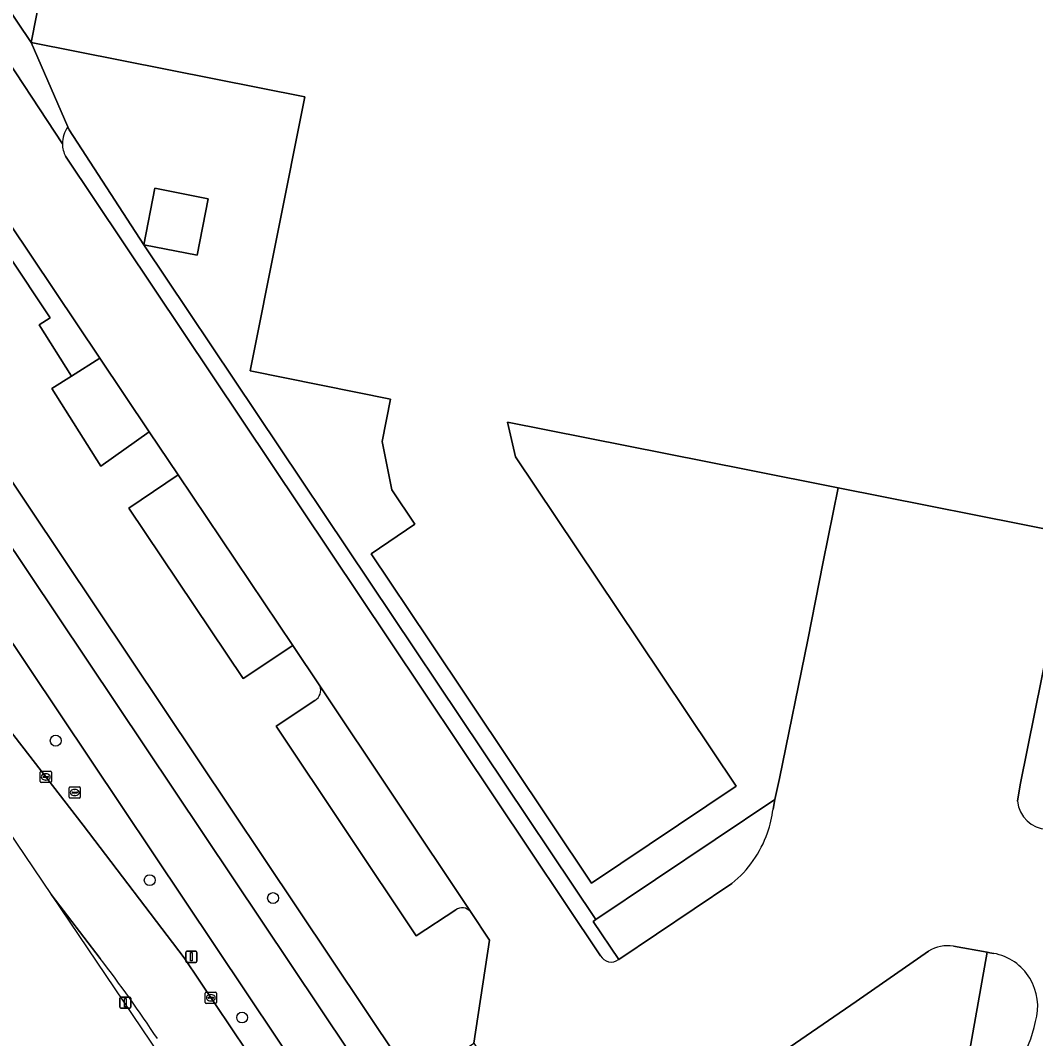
# Model space of a CAD drawing. Extents: x 158793 to 159888, y 384317 to 385256.
# Drawn here: x 159393 to 159484, y 384464.3 to 384555.5 of the extents above; entities that cross this region are included whole.
import ezdxf

# ---------------------------------------------------------------- set-up
doc = ezdxf.new("R2010")
doc.units = 0
for name, color, linetype in [('IMGEO_Berm_groen', 7, 'Continuous'), ('IMGEO_Boom', 7, 'Continuous'), ('IMGEO_Erf', 7, 'Continuous'), ('IMGEO_Fietspad_gesloten', 7, 'Continuous'), ('IMGEO_Groenvoorziening', 7, 'Continuous'), ('IMGEO_Hek', 7, 'Continuous'), ('IMGEO_Kolk', 7, 'Continuous'), ('IMGEO_Lichtmast', 7, 'Continuous'), ('IMGEO_Pand', 7, 'Continuous'), ('IMGEO_Parkeervlak_open', 7, 'Continuous'), ('IMGEO_Rijbaan_lokaal_gesloten', 7, 'Continuous'), ('IMGEO_Rioolput', 7, 'Continuous'), ('IMGEO_Voetpad_open', 7, 'Continuous')]:
    doc.layers.add(name, color=color, linetype=linetype)

msp = doc.modelspace()

# ---------------------------------------------------------------- linework, layer by layer
at = {"layer": 'IMGEO_Berm_groen'}
for points in [[(159362.802, 384527.84), (159362.886, 384527.756), (159367.356, 384523.05), (159370.296, 384519.694), (159381.616, 384505.404), (159398.636, 384483.415), (159407.681, 384471.497), (159420.335, 384452.675), (159430.306, 384437.543), (159444.263, 384416.602)], [(159450.045, 384407.224), (159454.096, 384399.591), (159456.563, 384394.836), (159460.541, 384397.251), (159452.555, 384409.647), (159449.845, 384413.844), (159434.733, 384436.296), (159432.77, 384439.228), (159374.216, 384526.69)], [(159395.762, 384477.192), (159405.512, 384462.761), (159405.512, 384462.762), (159405.531, 384462.885)], [(159400.16, 384471.463), (159395.762, 384477.192)]]:
    msp.add_lwpolyline(points, dxfattribs=at)
msp.add_arc((159299.203, 384394.129), 127.173, 33.47194, 37.45262, dxfattribs=at)
at = {"layer": 'IMGEO_Boom'}
for centre in [(159396.172, 384490.974), (159404.602, 384478.472), (159415.656, 384476.865), (159412.88, 384466.159)]:
    msp.add_circle(centre, 0.489, dxfattribs=at)
at = {"layer": 'IMGEO_Erf'}
for points in [[(159398.809, 384578.09), (159374.239, 384582.909), (159393.959, 384553.549)], [(159418.489, 384548.669), (159393.959, 384553.549), (159397.252, 384545.983), (159397.367, 384545.719), (159404.073, 384535.425), (159444.567, 384474.937), (159460.636, 384485.706), (159461.028, 384487.572), (159463.567, 384500), (159464.943, 384507.001), (159466.299, 384513.637), (159458.069, 384515.268), (159436.67, 384519.51), (159437.39, 384516.419), (159448.377, 384500), (159457.149, 384486.89), (159444.179, 384478.21), (159429.608, 384500), (159424.44, 384507.729), (159428.369, 384510.369), (159426.299, 384513.46), (159425.44, 384517.799), (159426.179, 384521.59), (159413.6, 384524.109)], [(159404.073, 384535.425), (159405.057, 384540.48), (159409.831, 384539.55), (159408.848, 384534.496)]]:
    msp.add_lwpolyline(points, close=True, dxfattribs=at)
at = {"layer": 'IMGEO_Fietspad_gesloten'}
for points in [[(159378.037, 384529.43), (159371.821, 384537.955), (159369.049, 384534.578), (159374.198, 384526.717), (159374.216, 384526.69), (159432.77, 384439.228), (159434.733, 384436.296), (159449.845, 384413.844), (159452.555, 384409.647), (159460.541, 384397.251), (159465.319, 384389.473), (159464.78, 384389.39), (159472.23, 384375.294)], [(159472.508, 384376.029), (159475.957, 384380.151), (159473.603, 384384.561), (159472.167, 384387.223), (159469.934, 384391.357), (159469.525, 384391.133), (159468.285, 384393.358), (159465.093, 384398.594), (159462.915, 384402.049), (159460.258, 384406.277), (159456.519, 384412.106), (159456.136, 384412.695), (159453.872, 384416.179), (159378.037, 384529.43)]]:
    msp.add_lwpolyline(points, dxfattribs=at)
at = {"layer": 'IMGEO_Groenvoorziening'}
for points in [[(159474.228, 384420.684), (159470.042, 384421.468), (159465.607, 384422.297), (159467.79, 384418.958), (159464.739, 384416.517), (159460.06, 384412.839), (159366.678, 384552.417)], [(159366.678, 384552.417), (159460.06, 384412.839), (159464.739, 384416.517), (159461.961, 384420.647), (159458.089, 384417.855), (159429.261, 384460.907), (159433.652, 384463.848), (159435.046, 384473.101), (159433.334, 384475.662)], [(159419.855, 384495.887), (159417.418, 384499.516), (159412.987, 384496.54), (159402.727, 384511.818), (159407.153, 384514.791), (159404.553, 384518.659), (159400.209, 384515.568), (159395.817, 384522.531), (159397.583, 384523.645), (159394.683, 384528.244), (159395.691, 384528.88), (159388.055, 384540.28)], [(159371.821, 384537.955), (159378.037, 384529.43), (159453.872, 384416.179), (159456.136, 384412.695), (159456.519, 384412.106), (159460.258, 384406.277), (159462.915, 384402.049), (159465.093, 384398.594), (159468.285, 384393.358), (159471.833, 384395.142), (159472.516, 384393.843), (159473.949, 384394.573)], [(159415.938, 384492.285), (159419.402, 384494.58)], [(159432.038, 384475.817), (159428.481, 384473.477), (159415.938, 384492.285)], [(159460.463, 384484.84), (159460.595, 384485.511), (159460.636, 384485.706), (159444.567, 384474.937), (159444.335, 384474.781), (159446.641, 384471.369), (159456.784, 384478.177)], [(159474.403, 384472.098), (159467.903, 384467.59), (159460.471, 384462.486), (159455.955, 384459.289), (159460.879, 384451.599)], [(159462.91, 384451.313), (159468.353, 384454.966), (159477.567, 384461.151), (159477.798, 384461.592), (159479.653, 384472.015)], [(159479.653, 384472.015), (159476.635, 384472.552)]]:
    msp.add_lwpolyline(points, dxfattribs=at)
for centre, radius, start, end in [((159418.857, 384495.501), 1.07, 300.60588, 21.16197), ((159450.098, 384486.158), 10.449, 340.7795, 352.75451), ((159450.269, 384486.124), 10.276, 309.34817, 340.64578), ((159432.597, 384474.999), 0.991, 41.99253, 124.36725), ((159476.115, 384469.394), 3.201, 80.65563, 122.33917)]:
    msp.add_arc(centre, radius, start, end, dxfattribs=at)
at = {"layer": 'IMGEO_Hek'}
msp.add_lwpolyline([(159366.678, 384552.417), (159460.06, 384412.839), (159470.947, 384421.199)], dxfattribs=at)
at = {"layer": 'IMGEO_Kolk'}
for p, q in [((159394.783, 384487.3), (159394.783, 384488.152)), ((159394.858, 384488.226), (159395.71, 384488.226)), ((159395.784, 384488.152), (159395.784, 384487.3)), ((159395.042, 384487.72), (159395.042, 384487.732)), ((159395.48, 384487.683), (159395.082, 384487.683)), ((159395.085, 384487.769), (159395.483, 384487.769)), ((159395.294, 384487.446), (159395.269, 384487.446)), ((159395.271, 384488.006), (159395.296, 384488.006)), ((159395.526, 384487.732), (159395.526, 384487.72)), ((159395.71, 384487.226), (159394.858, 384487.226)), ((159409.575, 384467.505), (159409.575, 384468.357)), ((159409.65, 384468.431), (159410.502, 384468.431)), ((159410.063, 384468.211), (159410.088, 384468.211)), ((159410.576, 384468.357), (159410.576, 384467.505)), ((159410.502, 384467.431), (159409.65, 384467.431)), ((159409.834, 384467.925), (159409.834, 384467.937)), ((159410.272, 384467.888), (159409.874, 384467.888)), ((159409.877, 384467.974), (159410.275, 384467.974)), ((159410.086, 384467.651), (159410.061, 384467.651)), ((159410.318, 384467.937), (159410.318, 384467.925))]:
    msp.add_line(p, q, dxfattribs=at)
for points in [[(159394.783, 384487.3), (159394.783, 384488.152)], [(159394.858, 384488.226), (159395.71, 384488.226)], [(159395.784, 384488.152), (159395.784, 384487.3)], [(159395.71, 384487.226), (159394.858, 384487.226)], [(159409.575, 384467.505), (159409.575, 384468.357)], [(159409.65, 384468.431), (159410.502, 384468.431)], [(159410.576, 384468.357), (159410.576, 384467.505)], [(159410.502, 384467.431), (159409.65, 384467.431)]]:
    msp.add_lwpolyline(points, dxfattribs=at)
for centre, radius, start, end in [((159394.86, 384488.15), 0.0765, 91.55205, 178.44795), ((159394.86, 384488.15), 0.0765, 91.55205, 178.44795), ((159395.708, 384488.15), 0.0765, 1.55205, 88.44795), ((159395.708, 384488.15), 0.0765, 1.55205, 88.44795), ((159394.86, 384487.302), 0.0765, 181.55205, 268.44795), ((159394.86, 384487.302), 0.0765, 181.55205, 268.44795), ((159395.082, 384487.729), 0.0403, 85.87752, 175.75265), ((159395.079, 384487.719), 0.0366, 178.93798, 274.71019), ((159395.483, 384487.726), 0.043, 264.86636, 352.45326), ((159395.487, 384487.731), 0.0386, 1.73085, 96.63898), ((159395.708, 384487.302), 0.0765, 271.55205, 358.44795), ((159395.708, 384487.302), 0.0765, 271.55205, 358.44795), ((159409.652, 384468.355), 0.0765, 91.55205, 178.44795), ((159409.652, 384468.355), 0.0765, 91.55205, 178.44795), ((159410.5, 384468.355), 0.0765, 1.55205, 88.44795), ((159410.5, 384468.355), 0.0765, 1.55205, 88.44795), ((159409.652, 384467.507), 0.0765, 181.55205, 268.44795), ((159409.652, 384467.507), 0.0765, 181.55205, 268.44795), ((159409.874, 384467.934), 0.0403, 85.87752, 175.75265), ((159409.871, 384467.924), 0.0366, 178.93798, 274.71019), ((159410.275, 384467.931), 0.043, 264.86636, 352.45326), ((159410.279, 384467.936), 0.0386, 1.73085, 96.63898), ((159410.5, 384467.507), 0.0765, 271.55205, 358.44795), ((159410.5, 384467.507), 0.0765, 271.55205, 358.44795)]:
    msp.add_arc(centre, radius, start, end, dxfattribs=at)
for centre, major_axis, ratio, start_param, end_param in [((159395.27, 384487.726), (-0.387, 0.002), 0.722429, 4.712389, 7.853982), ((159395.295, 384487.726), (-0.39, 0.002), 0.717154, 1.570796, 4.712389), ((159410.062, 384467.931), (-0.387, 0.002), 0.722429, 4.712389, 7.853982), ((159410.087, 384467.931), (-0.39, 0.002), 0.717154, 1.570796, 4.712389)]:
    msp.add_ellipse(centre, major_axis=major_axis, ratio=ratio, start_param=start_param, end_param=end_param, dxfattribs=at)
at = {"layer": 'IMGEO_Lichtmast'}
for p, q in [((159407.827, 384471.203), (159407.827, 384472.003)), ((159407.827, 384472.003), (159407.827, 384471.203)), ((159407.927, 384472.103), (159408.717, 384472.103)), ((159408.717, 384472.103), (159407.927, 384472.103)), ((159408.817, 384472.003), (159408.817, 384471.203)), ((159408.817, 384471.203), (159408.817, 384472.003)), ((159408.717, 384471.103), (159407.927, 384471.103)), ((159407.927, 384471.103), (159408.717, 384471.103)), ((159401.921, 384467.094), (159401.921, 384467.894)), ((159401.921, 384467.894), (159401.921, 384467.094)), ((159402.021, 384467.994), (159402.811, 384467.994)), ((159402.811, 384467.994), (159402.021, 384467.994)), ((159402.911, 384467.894), (159402.911, 384467.094)), ((159402.911, 384467.094), (159402.911, 384467.894)), ((159402.811, 384466.994), (159402.021, 384466.994)), ((159402.021, 384466.994), (159402.811, 384466.994))]:
    msp.add_line(p, q, dxfattribs=at)
for points in [[(159408.247, 384471.978), (159408.397, 384471.978), (159408.397, 384471.228), (159408.247, 384471.228), (159408.247, 384471.978)], [(159402.341, 384467.869), (159402.491, 384467.869), (159402.491, 384467.119), (159402.341, 384467.119), (159402.341, 384467.869)]]:
    msp.add_lwpolyline(points, dxfattribs=at)
for centre, start, end in [((159407.927, 384472.003), 90, 180), ((159407.927, 384472.003), 90, 180), ((159408.717, 384472.003), 0, 90), ((159408.717, 384472.003), 360, 90), ((159407.927, 384471.203), 180, 270), ((159407.927, 384471.203), 180, 270), ((159408.717, 384471.203), 270, 0), ((159408.717, 384471.203), 270, 0), ((159402.021, 384467.894), 90, 180), ((159402.021, 384467.894), 90, 180), ((159402.811, 384467.894), 0, 90), ((159402.811, 384467.894), 360, 90), ((159402.021, 384467.094), 180, 270), ((159402.021, 384467.094), 180, 270), ((159402.811, 384467.094), 270, 0), ((159402.811, 384467.094), 270, 0)]:
    msp.add_arc(centre, 0.1, start, end, dxfattribs=at)
at = {"layer": 'IMGEO_Pand'}
msp.add_lwpolyline([(159398.809, 384578.09), (159393.959, 384553.549), (159418.489, 384548.669), (159413.6, 384524.109), (159426.179, 384521.59), (159425.44, 384517.799), (159426.299, 384513.46), (159428.369, 384510.369), (159424.44, 384507.729), (159429.608, 384500), (159444.179, 384478.21), (159457.149, 384486.89), (159448.377, 384500), (159437.39, 384516.419), (159436.67, 384519.51), (159458.069, 384515.268), (159466.299, 384513.637), (159486.763, 384509.58)], dxfattribs=at)
msp.add_lwpolyline([(159404.073, 384535.425), (159408.848, 384534.496), (159409.831, 384539.55), (159405.057, 384540.48)], close=True, dxfattribs=at)
at = {"layer": 'IMGEO_Parkeervlak_open'}
for points in [[(159523.793, 384692.612), (159519.579, 384671.659), (159515.47, 384650.932), (159514.85, 384647.806), (159509.624, 384621.448), (159509.045, 384618.527), (159503.776, 384591.948), (159503.197, 384589.027), (159500, 384572.904), (159497.974, 384562.689), (159497.361, 384559.594), (159487.6, 384510.369), (159488.07, 384510.28), (159487.959, 384509.7), (159487.489, 384509.789), (159487.42, 384509.45), (159487.143, 384509.505), (159482.612, 384487.015), (159482.375, 384485.544)], [(159433.334, 384475.662), (159419.855, 384495.887)], [(159419.402, 384494.58), (159415.938, 384492.285), (159428.481, 384473.477), (159432.038, 384475.817)]]:
    msp.add_lwpolyline(points, dxfattribs=at)
for points in [[(159400.133, 384525.253), (159397.583, 384523.645), (159395.817, 384522.531), (159400.209, 384515.568), (159404.553, 384518.659)], [(159407.153, 384514.791), (159402.727, 384511.818), (159412.987, 384496.54), (159417.418, 384499.516)]]:
    msp.add_lwpolyline(points, close=True, dxfattribs=at)
for centre, radius, start, end in [((159418.857, 384495.501), 1.07, 300.60588, 21.16197), ((159485.178, 384485.83), 2.817, 185.83449, 347.32005), ((159432.597, 384474.999), 0.991, 41.99253, 124.36725)]:
    msp.add_arc(centre, radius, start, end, dxfattribs=at)
at = {"layer": 'IMGEO_Rijbaan_lokaal_gesloten'}
for points in [[(159302.815, 384671.649), (159311.46, 384657.947), (159337.281, 384618.767), (159355.537, 384591.604), (159368.137, 384572.858), (159387.897, 384543.458), (159400.133, 384525.253), (159404.553, 384518.659), (159407.153, 384514.791), (159417.418, 384499.516), (159419.855, 384495.887), (159433.334, 384475.662), (159435.046, 384473.101), (159433.652, 384463.848), (159462.153, 384421.284), (159464.674, 384422.972), (159467.803, 384439.699), (159474.278, 384444.109), (159474.606, 384444.32)], [(159396.774, 384544.46), (159384.26, 384563.498), (159370.502, 384583.733)], [(159445.007, 384471.704), (159426.069, 384500), (159397.057, 384543.348)], [(159444.263, 384416.602), (159430.306, 384437.543), (159420.335, 384452.675), (159407.681, 384471.497), (159398.636, 384483.415), (159381.616, 384505.404), (159370.296, 384519.694), (159367.356, 384523.05), (159362.886, 384527.756), (159362.802, 384527.84), (159360.415, 384524.313), (159360.751, 384523.971), (159360.751, 384523.971)], [(159360.751, 384523.971), (159363.572, 384524.839), (159395.762, 384477.192), (159400.16, 384471.463)], [(159482.375, 384485.544), (159482.612, 384487.015), (159487.143, 384509.505), (159486.763, 384509.58), (159466.299, 384513.637), (159464.943, 384507.001), (159463.567, 384500), (159461.028, 384487.572), (159460.636, 384485.706), (159460.595, 384485.511), (159460.463, 384484.84)], [(159456.784, 384478.177), (159446.641, 384471.369), (159446.604, 384471.356)], [(159450.371, 384455.334), (159455.955, 384459.289), (159460.471, 384462.486), (159467.903, 384467.59), (159474.403, 384472.098)], [(159476.635, 384472.552), (159479.653, 384472.015), (159479.895, 384471.972), (159480.248, 384471.908)]]:
    msp.add_lwpolyline(points, dxfattribs=at)
for centre, radius, start, end in [((159399.274, 384544.504), 2.501, 181.01572, 207.54119), ((159485.178, 384485.83), 2.817, 185.83449, 347.32005), ((159450.098, 384486.158), 10.449, 340.7795, 352.75451), ((159450.269, 384486.124), 10.276, 309.34817, 340.64578), ((159476.115, 384469.394), 3.201, 80.65563, 122.33917), ((159479.366, 384467.171), 4.818, 343.48301, 79.4573), ((159299.203, 384394.129), 127.173, 33.47194, 37.45262), ((159445.952, 384472.204), 1.069, 207.87422, 307.53964), ((159472.315, 384468.23), 11.921, 307.25088, 348.24365)]:
    msp.add_arc(centre, radius, start, end, dxfattribs=at)
at = {"layer": 'IMGEO_Rioolput'}
for p, q in [((159397.378, 384485.9), (159397.378, 384486.752)), ((159397.453, 384486.826), (159398.305, 384486.826)), ((159397.637, 384486.32), (159397.637, 384486.332)), ((159397.68, 384486.369), (159398.078, 384486.369)), ((159397.866, 384486.606), (159397.891, 384486.606)), ((159398.121, 384486.332), (159398.121, 384486.32)), ((159398.379, 384486.752), (159398.379, 384485.9)), ((159398.305, 384485.826), (159397.453, 384485.826)), ((159398.075, 384486.283), (159397.677, 384486.283)), ((159397.889, 384486.046), (159397.864, 384486.046))]:
    msp.add_line(p, q, dxfattribs=at)
for points in [[(159397.378, 384485.9), (159397.378, 384486.752)], [(159397.453, 384486.826), (159398.305, 384486.826)], [(159398.379, 384486.752), (159398.379, 384485.9)], [(159398.305, 384485.826), (159397.453, 384485.826)]]:
    msp.add_lwpolyline(points, dxfattribs=at)
for centre, radius, start, end in [((159397.455, 384486.75), 0.0765, 91.55205, 178.44795), ((159397.455, 384486.75), 0.0765, 91.55205, 178.44795), ((159397.677, 384486.329), 0.0403, 85.87752, 175.75265), ((159397.674, 384486.319), 0.0366, 178.93798, 274.71019), ((159398.078, 384486.326), 0.043, 264.86636, 352.45326), ((159398.082, 384486.331), 0.0386, 1.73085, 96.63898), ((159398.303, 384486.75), 0.0765, 1.55205, 88.44795), ((159398.303, 384486.75), 0.0765, 1.55205, 88.44795), ((159397.455, 384485.902), 0.0765, 181.55205, 268.44795), ((159397.455, 384485.902), 0.0765, 181.55205, 268.44795), ((159398.303, 384485.902), 0.0765, 271.55205, 358.44795), ((159398.303, 384485.902), 0.0765, 271.55205, 358.44795)]:
    msp.add_arc(centre, radius, start, end, dxfattribs=at)
for centre, major_axis, ratio, start_param, end_param in [((159397.865, 384486.326), (-0.387, 0.002), 0.722429, 4.712389, 7.853982), ((159397.89, 384486.326), (-0.39, 0.002), 0.717154, 1.570796, 4.712389)]:
    msp.add_ellipse(centre, major_axis=major_axis, ratio=ratio, start_param=start_param, end_param=end_param, dxfattribs=at)
at = {"layer": 'IMGEO_Voetpad_open'}
for points in [[(159397.252, 384545.983), (159393.959, 384553.549), (159374.239, 384582.909), (159396.73, 384696.179), (159400, 384695.53), (159400.059, 384695.84), (159400.559, 384695.75), (159401.179, 384698.909), (159400.679, 384699.01), (159400.779, 384699.51), (159397.82, 384700.099), (159407.705, 384750)], [(159370.502, 384583.733), (159384.26, 384563.498), (159396.774, 384544.46)], [(159404.073, 384535.425), (159397.367, 384545.719), (159397.252, 384545.983)], [(159387.316, 384543.526), (159386.325, 384542.862), (159388.055, 384540.28), (159395.691, 384528.88), (159394.683, 384528.244), (159397.583, 384523.645), (159400.133, 384525.253), (159387.897, 384543.458)], [(159397.057, 384543.348), (159426.069, 384500), (159445.007, 384471.704)], [(159446.604, 384471.356), (159446.641, 384471.369), (159444.335, 384474.781), (159444.567, 384474.937), (159404.073, 384535.425)], [(159480.248, 384471.908), (159479.895, 384471.972), (159479.653, 384472.015), (159477.798, 384461.592), (159477.567, 384461.151), (159468.353, 384454.966), (159462.91, 384451.313)]]:
    msp.add_lwpolyline(points, dxfattribs=at)
for centre, radius, start, end in [((159399.311, 384544.5), 2.537, 144.23817, 180.91246), ((159399.311, 384544.5), 2.537, 144.23817, 180.91246), ((159399.274, 384544.504), 2.501, 181.01572, 207.54119), ((159479.366, 384467.171), 4.818, 343.48301, 79.4573), ((159445.952, 384472.204), 1.069, 207.87422, 307.53964), ((159472.315, 384468.23), 11.921, 307.25088, 348.24365)]:
    msp.add_arc(centre, radius, start, end, dxfattribs=at)

doc.saveas('drawing.dxf')
